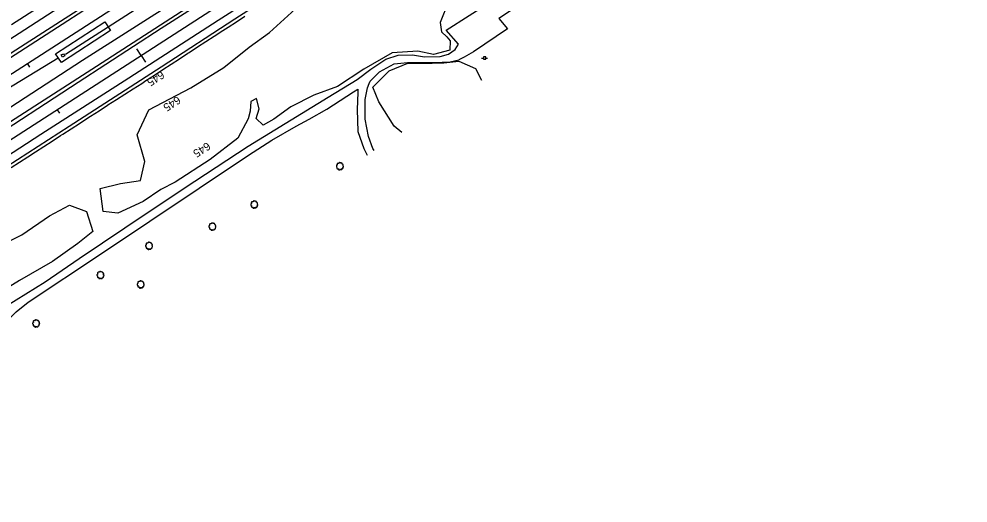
# Model space of a CAD drawing. Extents: x 1901471 to 1963503, y 756461 to 799997.
# Drawn here: x 1917871 to 1918819, y 765307 to 765791 of the extents above; entities that cross this region are included whole.
import ezdxf

# ---------------------------------------------------------------- set-up
doc = ezdxf.new("R2010")
doc.units = 0
for name, color, linetype in [('Default', 7, 'Continuous'), ('RD_DTM_BkLn1', 7, 'Continuous'), ('RD_EX_DR_ErosCtrl', 7, 'Continuous'), ('RD_EX_DR_Inlet', 7, 'Continuous'), ('RD_EX_Fence_Other', 7, 'Continuous'), ('RD_EX_H2O', 7, 'Continuous'), ('RD_EX_Road', 7, 'Continuous'), ('RD_EX_UT', 7, 'Continuous'), ('RD_EX_VEG', 7, 'Continuous'), ('RD_HC_Cl', 7, 'Continuous'), ('RD_HC_Data_Tic', 7, 'Continuous'), ('RD_HC_TX_Sta50', 7, 'Continuous')]:
    doc.layers.add(name, color=color, linetype=linetype)

# ---------------------------------------------------------------- blocks, each defined once
blk = doc.blocks.new('PP')
at = {"layer": 'RD_EX_UT'}
for p, q in [((2.490916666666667, 2.5090833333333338), (-2.5090833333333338, 2.5090833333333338)), ((-2.5090833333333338, 2.5090833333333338), (-2.5090833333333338, -2.490916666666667)), ((2.490916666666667, -2.490916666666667), (2.490916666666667, 2.5090833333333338)), ((-5.940166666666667, -0.053333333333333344), (-2.4710000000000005, -0.053333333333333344)), ((-2.5090833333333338, -2.490916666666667), (2.490916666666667, -2.490916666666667)), ((2.4194166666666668, -0.053333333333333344), (6.0598333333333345, -0.053333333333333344))]:
    blk.add_line(p, q, dxfattribs=at)
blk = doc.blocks.new('T2')
at = {"layer": 'RD_EX_VEG'}
for points in [[(0.05233333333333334, 7.213166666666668), (-0.24750000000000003, 7.238166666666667), (-0.5723333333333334, 7.138166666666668), (-0.8222500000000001, 7.038250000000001), (-1.0471666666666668, 6.963250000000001), (-1.2720833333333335, 6.863250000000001), (-1.5719166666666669, 6.688416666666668), (-1.7968333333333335, 6.488416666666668), (-1.9218333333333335, 6.2385833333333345), (-1.9718333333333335, 6.013666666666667), (-2.0217500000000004, 5.738833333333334), (-2.0217500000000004, 5.563833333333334), (-2.146666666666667, 5.538833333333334), (-2.296666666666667, 5.563833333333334), (-2.5465000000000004, 5.638833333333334), (-2.796416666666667, 5.638833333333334), (-3.0463333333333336, 5.638833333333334), (-3.3961666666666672, 5.613833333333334), (-3.7460000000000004, 5.613833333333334), (-4.020833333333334, 5.563833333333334), (-4.345750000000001, 5.513916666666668), (-4.720583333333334, 5.389000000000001), (-5.0704166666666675, 5.264000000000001), (-5.37025, 5.014083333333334), (-5.620166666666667, 4.539333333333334), (-5.745166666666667, 4.189500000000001), (-5.895083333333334, 3.9395833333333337), (-5.745166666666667, 3.489833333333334), (-5.570166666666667, 3.139916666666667), (-5.545250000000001, 2.9400000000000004), (-5.470250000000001, 2.5152500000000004), (-5.37025, 2.2903333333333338), (-5.245333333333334, 2.0903333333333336), (-5.320250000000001, 2.065416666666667), (-5.695166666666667, 2.015416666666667), (-5.995000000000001, 1.9155000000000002), (-6.419833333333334, 1.6905833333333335), (-6.644750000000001, 1.465666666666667), (-6.744750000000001, 1.1407500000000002), (-6.769666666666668, 0.7909166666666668), (-6.869583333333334, 0.5910833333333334), (-6.944583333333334, 0.3161666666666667), (-6.969583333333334, 0.2411666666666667), (-7.019583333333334, -0.08366666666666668), (-6.9195833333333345, -0.5335000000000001), (-6.894583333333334, -0.8833333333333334), (-6.769666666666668, -1.1082500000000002), (-6.619750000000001, -1.2830833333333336), (-6.444833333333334, -1.5330000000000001), (-6.045000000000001, -1.7579166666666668), (-5.7201666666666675, -1.8579166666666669), (-5.520250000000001, -1.8828333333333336), (-5.695166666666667, -2.382666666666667), (-5.745166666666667, -2.7325000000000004), (-5.870083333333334, -3.132333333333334), (-5.870083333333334, -3.2072500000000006), (-5.920000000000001, -3.682083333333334), (-5.770166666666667, -4.007000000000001), (-5.695166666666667, -4.38175), (-5.520250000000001, -4.606666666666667), (-5.245333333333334, -4.906583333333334), (-4.9205000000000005, -5.131416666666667), (-4.420666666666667, -5.256416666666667), (-4.020833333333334, -5.231416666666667), (-3.4460833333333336, -5.056500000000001), (-3.1962500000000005, -4.9815000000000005), (-3.2212500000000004, -5.156416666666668), (-3.1962500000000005, -5.531333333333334), (-3.1962500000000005, -5.956083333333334), (-3.0463333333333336, -6.280916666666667), (-2.946333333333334, -6.555833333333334), (-2.796416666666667, -6.805750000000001), (-2.4715000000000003, -7.030583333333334), (-2.07175, -7.1055833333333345), (-1.6469166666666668, -7.2555000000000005), (-1.1970833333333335, -7.330500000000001), (-0.6973333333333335, -7.355500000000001), (-0.09758333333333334, -7.205583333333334), (0.17725000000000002, -7.080583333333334), (0.27725000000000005, -6.905666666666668), (0.47716666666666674, -6.530833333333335), (0.4271666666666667, -6.3059166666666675), (0.4521666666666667, -5.706166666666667), (0.5520833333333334, -5.881166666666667), (0.7270833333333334, -6.231000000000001), (1.2268333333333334, -6.530833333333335), (1.626666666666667, -6.705750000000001), (2.101416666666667, -6.8557500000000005), (2.4013333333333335, -6.930666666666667), (2.8760833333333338, -6.8557500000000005), (3.2510000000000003, -6.780750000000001), (3.6257500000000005, -6.655750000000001), (3.9256666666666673, -6.380916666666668), (4.100583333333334, -6.106000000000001), (4.1505833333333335, -5.831166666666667), (4.2255, -5.456333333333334), (4.275500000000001, -5.281416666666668)], [(4.275500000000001, -5.281416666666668), (4.200583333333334, -5.106416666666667), (4.1505833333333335, -4.856583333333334), (4.2255, -4.881583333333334), (4.4004166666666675, -4.931583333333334), (4.675333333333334, -5.056500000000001), (4.900250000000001, -5.131416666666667), (5.225083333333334, -5.106416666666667), (5.500000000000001, -5.006500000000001), (5.949750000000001, -4.731583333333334), (6.224666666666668, -4.256833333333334), (6.499500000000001, -3.8570000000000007), (6.5745000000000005, -3.5321666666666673), (6.524500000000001, -3.3072500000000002), (6.499500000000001, -2.8075000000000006), (6.299583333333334, -2.5575833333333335), (6.249583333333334, -2.432666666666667), (6.1496666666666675, -2.0328333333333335), (6.224666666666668, -1.9828333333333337), (6.499500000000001, -1.9328333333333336), (6.874333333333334, -1.8079166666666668), (7.149250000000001, -1.6830000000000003), (7.374166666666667, -1.5080000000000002), (7.449083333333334, -1.2830833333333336), (7.424166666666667, -0.8833333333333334), (7.4740833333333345, -0.48350000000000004), (7.399166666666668, -0.3335), (7.299166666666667, -0.1836666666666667), (7.224166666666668, 0.016333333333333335), (7.074250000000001, 0.16616666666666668), (6.974333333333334, 0.3161666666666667), (6.874333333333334, 0.41608333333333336), (6.749416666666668, 0.5660833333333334), (6.5745000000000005, 0.6910000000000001), (6.424583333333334, 0.7410000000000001), (6.374583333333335, 0.8909166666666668), (6.524500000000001, 1.0908333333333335), (6.5745000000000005, 1.1907500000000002), (6.599416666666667, 1.4156666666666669), (6.824416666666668, 1.7655000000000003), (6.874333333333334, 2.1653333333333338), (6.824416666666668, 2.590166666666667), (6.774416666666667, 2.8650833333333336), (6.624416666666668, 3.139916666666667), (6.424583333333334, 3.3898333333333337), (6.299583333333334, 3.5647500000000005), (6.124666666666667, 3.689666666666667), (5.799833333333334, 3.814666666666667), (5.549916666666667, 3.864583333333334), (5.200083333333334, 3.864583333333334), (5.000166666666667, 3.9145833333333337), (5.025166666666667, 3.964583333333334), (5.025166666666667, 4.1145000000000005), (5.025166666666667, 4.389416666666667), (4.950166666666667, 4.839166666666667), (4.800250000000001, 5.339), (4.800250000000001, 5.364000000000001), (4.7002500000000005, 5.613833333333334), (4.475416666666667, 5.813750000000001), (4.3005, 5.913666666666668), (4.100583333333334, 6.038666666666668), (3.850666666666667, 6.063666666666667), (3.5508333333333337, 6.063666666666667), (3.2759166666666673, 6.013666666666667), (3.0760000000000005, 5.913666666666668), (2.9010833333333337, 5.788750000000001), (2.8260833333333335, 5.938666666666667), (2.726166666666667, 6.2385833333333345), (2.676166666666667, 6.3885000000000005), (2.52625, 6.563416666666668), (2.301416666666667, 6.7633333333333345), (1.8515000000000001, 6.888250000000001), (1.2268333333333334, 6.813333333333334), (0.9269166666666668, 6.613416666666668), (0.7770000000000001, 6.438500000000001), (0.7270833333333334, 6.563416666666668), (0.5270833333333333, 6.7633333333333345), (0.4271666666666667, 6.938250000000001), (0.25225000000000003, 7.063250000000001), (0.10233333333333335, 7.163166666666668), (0.0023333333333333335, 7.213166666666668)]]:
    blk.add_spline(points, degree=3, dxfattribs=at)

msp = doc.modelspace()

# ---------------------------------------------------------------- linework, layer by layer
at = {"layer": 'RD_DTM_BkLn1'}
for points in [[(1917959.6028326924, 765705.2418977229), (1917968.0153275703, 765710.6465955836), (1917976.427822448, 765716.0512934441), (1917984.8403173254, 765721.4559913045), (1917993.252812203, 765726.8606891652), (1917997.5594237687, 765729.6275181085), (1918005.9304857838, 765735.0968562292), (1918014.301547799, 765740.5661943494), (1918022.672609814, 765746.0355324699), (1918031.0436718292, 765751.5048705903), (1918039.4147338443, 765756.9742087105), (1918040.6798173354, 765757.8007668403), (1918049.06660354, 765763.2455843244), (1918057.4533897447, 765768.6904018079), (1918065.840175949, 765774.1352192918), (1918074.2269621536, 765779.5800367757), (1918079.5320839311, 765783.0241951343), (1918087.903929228, 765788.4908713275), (1918096.2757745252, 765793.9575475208)], [(1917862.8419698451, 765642.6383909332), (1917871.2382464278, 765648.0679164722), (1917879.6345230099, 765653.4974420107), (1917887.027695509, 765658.2783015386), (1917895.417320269, 765663.717854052), (1917903.8069450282, 765669.1574065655), (1917912.1965697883, 765674.5969590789), (1917914.327910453, 765675.9788491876), (1917922.7104903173, 765681.4297196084), (1917931.0930701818, 765686.8805900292), (1917939.475650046, 765692.3314604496), (1917942.2219677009, 765694.1172855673), (1917950.6436950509, 765699.507607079), (1917959.0654224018, 765704.8979285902), (1917959.6028326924, 765705.2418977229)]]:
    msp.add_lwpolyline(points, dxfattribs=at)
at = {"layer": 'RD_EX_DR_ErosCtrl'}
msp.add_lwpolyline([(1917913.0800000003, 765747.6800000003), (1917906.9800000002, 765756.2900000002), (1917956.4500000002, 765788.5400000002), (1917962.0100000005, 765779.82)], close=True, dxfattribs=at)
at = {"layer": 'RD_EX_DR_Inlet'}
msp.add_lwpolyline([(1917914.1700000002, 765753.1300000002), (1917912.9500000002, 765755.2300000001), (1917915.1500000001, 765756.5100000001), (1917916.3700000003, 765754.4000000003)], close=True, dxfattribs=at)
at = {"layer": 'RD_EX_Fence_Other'}
msp.add_lwpolyline([(1917840.3000000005, 765689.1500000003), (1917934.2100000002, 765749.9500000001), (1918030.9900000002, 765812.1800000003), (1918095.1700000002, 765854.5200000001), (1918176.0400000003, 765906.7400000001), (1918269.8800000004, 765967.2000000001), (1918350.5000000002, 766019.1800000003), (1918430.7900000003, 766071.1600000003), (1918511.2500000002, 766123.1400000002), (1918578.4900000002, 766166.6300000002), (1918618.6300000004, 766192.5000000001), (1918650.9500000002, 766213.3900000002), (1918672.8100000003, 766227.3400000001), (1918713.1200000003, 766253.2900000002), (1918791.4600000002, 766304.4500000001), (1918859.0200000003, 766347.7800000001)], dxfattribs=at)
at = {"layer": 'RD_EX_H2O'}
for points in [[(1917917.0100000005, 765756.1800000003), (1917959.64, 765783.5400000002), (1918098.39, 765872.6900000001), (1918287.8600000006, 765996.2400000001), (1918529.1500000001, 766152.4500000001), (1918659.8500000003, 766234.9300000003), (1918778.64, 766313.1200000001), (1918886.5000000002, 766381.7500000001), (1919007.2700000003, 766460.2000000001), (1919101.8500000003, 766522.0200000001), (1919206.4800000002, 766588.8500000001), (1919279.2100000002, 766635.6100000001)], [(1917276.0500000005, 765342.31), (1917318.0900000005, 765368.7100000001), (1917446.2700000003, 765453.4000000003), (1917659.4700000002, 765591.4200000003), (1917826.8400000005, 765702.1900000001), (1917909.8300000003, 765752.2700000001)]]:
    msp.add_lwpolyline(points, dxfattribs=at)
at = {"layer": 'RD_EX_Road'}
for points in [[(1918306.6100000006, 765760.82), (1918309.8100000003, 765765.9400000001), (1918297.5300000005, 765780.07), (1918389.3500000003, 765839.0300000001), (1918486.39, 765902.2900000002), (1918618.4300000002, 765988.7300000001), (1918754.7800000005, 766076.4100000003), (1918895.4300000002, 766167.1500000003), (1919049.5900000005, 766266.8), (1919182.5500000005, 766353.55), (1919299.2500000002, 766428.6300000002), (1919473.4900000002, 766541.2300000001), (1919612.2300000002, 766632.0200000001), (1919830.2900000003, 766770.7600000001), (1919972.0800000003, 766862.1100000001), (1920034.2600000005, 766896.5100000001), (1920082.3500000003, 766919.1800000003), (1920134.3100000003, 766939.9100000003), (1920176.0400000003, 766954.55), (1920231.8700000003, 766969.8900000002), (1920265.5900000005, 766976.2500000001), (1920274.0800000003, 766977.8400000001)], [(1917863.0800000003, 765785.7900000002), (1917979.9500000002, 765861.1400000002), (1918100.1100000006, 765938.4400000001), (1918188.2800000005, 765995.1900000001), (1918268.0800000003, 766046.5200000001), (1918337.9300000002, 766091.8), (1918427.2000000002, 766149.6600000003), (1918517.4500000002, 766208.0000000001), (1918605.4100000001, 766264.3900000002), (1918696.64, 766323.2200000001), (1918774.8100000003, 766373.4000000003), (1918858.7000000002, 766427.83)], [(1917768.9700000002, 765692.9000000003), (1917871.4900000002, 765758.82), (1917977.7000000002, 765827.6100000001), (1918085.7600000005, 765897.6400000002), (1918100.1100000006, 765906.7600000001), (1918152.2700000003, 765939.6600000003), (1918221.4100000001, 765983.7600000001), (1918349.1800000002, 766066.4600000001), (1918434.2000000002, 766121.7900000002), (1918541.4500000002, 766190.57), (1918668.7300000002, 766273.5100000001), (1918763.0300000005, 766333.4800000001), (1918863.2000000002, 766399.08)], [(1917792.14, 765712.07), (1917872.1000000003, 765763.4400000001), (1917964.9900000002, 765823.4100000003), (1918051.7200000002, 765879.4900000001), (1918099.4900000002, 765910.3500000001), (1918168.3700000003, 765954.7200000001), (1918239.0300000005, 766000.1700000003), (1918315.9000000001, 766050.0300000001), (1918389.8300000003, 766097.7600000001), (1918475.1800000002, 766152.8400000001), (1918551.8800000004, 766202.5400000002), (1918626.7900000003, 766250.2700000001), (1918698.9300000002, 766296.8600000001), (1918758.6600000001, 766335.3), (1918840.0900000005, 766388.2600000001)], [(1918868.1600000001, 766305.6800000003), (1918774.6500000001, 766245.05), (1918704.4800000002, 766199.9200000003), (1918605.0900000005, 766135.2200000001), (1918508.3100000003, 766073.1200000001), (1918411.3700000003, 766010.3700000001), (1918342.9900000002, 765966.7100000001), (1918262.2100000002, 765914.2400000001), (1918174.4100000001, 765857.8600000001), (1918134.2600000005, 765832.1500000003), (1918100.1100000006, 765809.1600000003), (1918069.5600000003, 765789.7800000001), (1917980.3600000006, 765732.06), (1917892.4000000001, 765675.58), (1917788.2400000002, 765608.0100000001)], [(1917832.5300000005, 765664.7100000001), (1917929.7200000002, 765727.9600000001), (1918012.7600000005, 765781.8900000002), (1918099.9000000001, 765837.8700000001), (1918194.4800000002, 765899.1500000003), (1918287.0100000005, 765959.2900000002), (1918363.0600000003, 766008.33), (1918440.4200000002, 766058.0200000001), (1918517.7800000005, 766107.8800000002), (1918599.5400000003, 766160.5100000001), (1918660.2500000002, 766199.7600000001), (1918753.2700000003, 766259.57), (1918827.5300000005, 766307.8)], [(1917862.2600000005, 765688.7000000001), (1917948.1700000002, 765744.1600000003), (1918048.64, 765809.06), (1918099.7000000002, 765842.1700000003), (1918160.3700000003, 765881.4400000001), (1918238.0500000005, 765931.4600000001), (1918308.8800000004, 765977.4000000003), (1918384.6100000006, 766026.7700000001), (1918481.7100000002, 766090.0100000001), (1918605.9000000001, 766169.0000000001), (1918684.89, 766219.83), (1918755.5600000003, 766266.2600000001), (1918829.9800000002, 766313.8400000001)], [(1918876.3200000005, 766301.1900000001), (1918792.9300000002, 766247.0900000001), (1918704.4800000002, 766190.3800000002), (1918625.1600000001, 766138.56), (1918536.5400000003, 766081.0300000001), (1918452.8200000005, 766027.2600000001), (1918369.1000000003, 765973.81), (1918291.2600000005, 765922.9800000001), (1918169.0200000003, 765844.3900000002), (1918086.3700000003, 765790.9100000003), (1918012.7600000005, 765743.1400000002), (1917920.7000000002, 765683.7800000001), (1917827.6100000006, 765623.6000000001)], [(1918584.2200000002, 765890.07), (1918566.9800000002, 765914.56), (1918558.5200000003, 765918.4100000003), (1918551.4500000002, 765920.0200000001), (1918547.2800000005, 765919.5900000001), (1918519.9700000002, 765903.4200000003), (1918422.8600000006, 765840.0400000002), (1918378.6300000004, 765810.8600000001), (1918350.1500000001, 765791.6400000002), (1918358.8200000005, 765781.31), (1918324.9900000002, 765758.3900000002), (1918315.6700000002, 765753.1400000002), (1918310.3600000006, 765750.5400000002)], [(1917690.0500000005, 765400.0400000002), (1917719.9200000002, 765417.6300000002), (1917786.7500000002, 765457.6200000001), (1917818.89, 765478.5100000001), (1917858.1300000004, 765504.33), (1917896.8600000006, 765528.3800000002), (1917930.7800000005, 765551.6600000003), (1917999.89, 765598.1200000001), (1918046.4600000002, 765629.0000000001), (1918099.6200000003, 765664.06), (1918179.64, 765713.08), (1918208.6900000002, 765730.6300000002), (1918222.2400000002, 765741.07), (1918237.2500000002, 765751.0300000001), (1918249.4900000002, 765754.9400000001), (1918264.0100000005, 765755.2700000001), (1918275.9300000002, 765753.4700000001), (1918291.5900000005, 765753.8), (1918299.7500000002, 765755.9200000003), (1918306.6100000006, 765760.82)], [(1918225.5300000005, 765659.7100000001), (1918224.4100000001, 765661.7600000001), (1918219.8400000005, 765673.6800000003), (1918216.5800000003, 765690.9800000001), (1918216.5800000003, 765710.7200000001), (1918218.8600000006, 765722.31), (1918220.6600000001, 765726.8), (1918221.7500000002, 765728.9900000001), (1918230.8800000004, 765738.3), (1918245.5700000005, 765746.4600000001), (1918258.7900000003, 765747.7600000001), (1918270.5400000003, 765747.6000000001), (1918285.2300000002, 765747.6000000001), (1918301.39, 765748.2500000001), (1918310.3600000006, 765750.5400000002)], [(1917695.1100000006, 765394.0900000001), (1917749.2800000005, 765425.1000000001), (1917773.0800000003, 765434.7200000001), (1917792.3100000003, 765438.7700000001), (1917817.6300000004, 765446.3600000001), (1917841.1700000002, 765463.57), (1917854.3300000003, 765484.58), (1917867.7500000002, 765498.5100000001), (1917879.9000000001, 765508.0000000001), (1917952.0400000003, 765556.2200000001), (1918099.8800000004, 765655.2000000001), (1918123.3400000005, 765670.1600000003), (1918147.4900000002, 765684.2000000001), (1918160.7100000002, 765691.1300000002), (1918178.1700000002, 765701.0900000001), (1918205.1000000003, 765718.55), (1918209.1900000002, 765721.1200000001), (1918209.2300000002, 765717.7400000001), (1918208.5800000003, 765700.6100000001), (1918209.4000000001, 765678.9000000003), (1918215.2700000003, 765661.7600000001), (1918218.5300000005, 765655.1100000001)]]:
    msp.add_lwpolyline(points, dxfattribs=at)
at = {"layer": 'RD_EX_VEG'}
for points in [[(1918299.9500000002, 765808.2200000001), (1918291.4900000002, 765787.82), (1918292.7300000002, 765778.2500000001), (1918298.2000000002, 765773.5200000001), (1918301.6900000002, 765769.5400000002), (1918301.1900000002, 765760.0900000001), (1918285.0200000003, 765755.6100000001), (1918269.1000000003, 765759.0900000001), (1918243.4800000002, 765757.3500000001), (1918215.3700000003, 765741.1800000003), (1918189.0100000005, 765723.7700000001), (1918165.3800000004, 765715.07), (1918142.2400000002, 765703.3800000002), (1918125.3300000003, 765691.06), (1918114.6300000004, 765685.0900000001), (1918107.6700000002, 765691.81), (1918110.6500000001, 765701.2600000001), (1918107.9200000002, 765711.7100000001), (1918102.2000000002, 765708.7200000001), (1918101.7000000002, 765699.0200000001), (1918099.5300000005, 765691.2900000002), (1918089.4100000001, 765672.05), (1918061.5600000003, 765650.7800000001), (1918026.6300000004, 765628.0000000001), (1918012.4500000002, 765620.7900000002), (1917994.7300000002, 765608.8900000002), (1917969.4200000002, 765596.9900000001), (1917954.7400000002, 765598.7600000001), (1917951.7000000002, 765621.8), (1917971.9500000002, 765626.8600000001), (1917991.9500000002, 765629.9000000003), (1917996.2500000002, 765648.8900000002), (1917988.9100000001, 765675.4600000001), (1918000.3000000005, 765700.2700000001), (1918042.3200000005, 765722.55), (1918075.2300000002, 765742.6700000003), (1918100.5400000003, 765762.9200000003), (1918120.9500000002, 765777.6100000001), (1918161.1800000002, 765814.7700000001)], [(1918253.1100000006, 765677.82), (1918245.7200000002, 765684.1000000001), (1918230.3000000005, 765708.4700000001), (1918224.3300000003, 765722.9000000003), (1918240.5000000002, 765739.32), (1918259.1500000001, 765747.0300000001), (1918283.5300000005, 765747.0300000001), (1918295.2200000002, 765747.2800000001), (1918310.14, 765749.0200000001), (1918326.8100000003, 765741.81), (1918332.9000000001, 765730.2100000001)], [(1917827.1600000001, 765552.06), (1917873.4800000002, 765575.4800000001), (1917901.0700000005, 765594.4600000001), (1917921.0700000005, 765605.0900000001), (1917938.0300000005, 765598.7600000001), (1917944.6100000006, 765578.7700000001), (1917929.4200000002, 765566.8700000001), (1917904.1100000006, 765548.9000000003), (1917871.2000000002, 765529.6600000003), (1917842.3400000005, 765512.1900000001)]]:
    msp.add_lwpolyline(points, dxfattribs=at)
at = {"layer": 'RD_HC_Cl'}
for p, q in [((1926729.5176193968, 771495.9286460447), (1917217.2707724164, 765354.9153898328)), ((1926745.7566169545, 771470.7766377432), (1917232.2344163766, 765328.8252854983)), ((1925391.9794752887, 770532.94101177), (1917300.1886650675, 765307.3052403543))]:
    msp.add_line(p, q, dxfattribs=at)
at = {"layer": 'RD_HC_Data_Tic'}
for p, q in [((1917992.839955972, 765754.6157860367), (1917988.4999356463, 765761.3362193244)), ((1917879.0473544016, 765746.4091745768), (1917881.2169081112, 765743.0486632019)), ((1917992.839955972, 765754.6157860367), (1917997.179976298, 765747.8953527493)), ((1917908.8345398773, 765700.3655319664), (1917911.0045500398, 765697.0053153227))]:
    msp.add_line(p, q, dxfattribs=at)

# ---------------------------------------------------------------- block references
at = {"layer": 'Default', "xscale": 0.5039370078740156, "yscale": 0.5039370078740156}
msp.add_blockref('PP', (1918335.9500000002, 765752.1400000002), dxfattribs=at)
at = {"layer": 'RD_EX_VEG', "xscale": 0.4921259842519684, "yscale": 0.4921259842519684}
for p in [(1918191.2500000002, 765644.05), (1918105.6800000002, 765605.7400000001), (1918063.8400000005, 765583.7000000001), (1918000.5500000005, 765564.4600000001), (1917951.9500000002, 765535.2300000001), (1917992.2000000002, 765525.8600000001), (1917887.6500000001, 765486.8800000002)]:
    msp.add_blockref('T2', p, dxfattribs=at)

# ---------------------------------------------------------------- texts
at = {"layer": 'RD_HC_TX_Sta50'}
for rotation, p in [(212.8458901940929, (1918012.6577267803, 765739.8582482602)), (212.84637793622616, (1918028.9457243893, 765714.6320361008)), (212.85416067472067, (1918058.7372249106, 765668.6087551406))]:
    msp.add_text('645', height=8.000000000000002, rotation=rotation, dxfattribs=at).set_placement(p)

doc.saveas('drawing.dxf')
